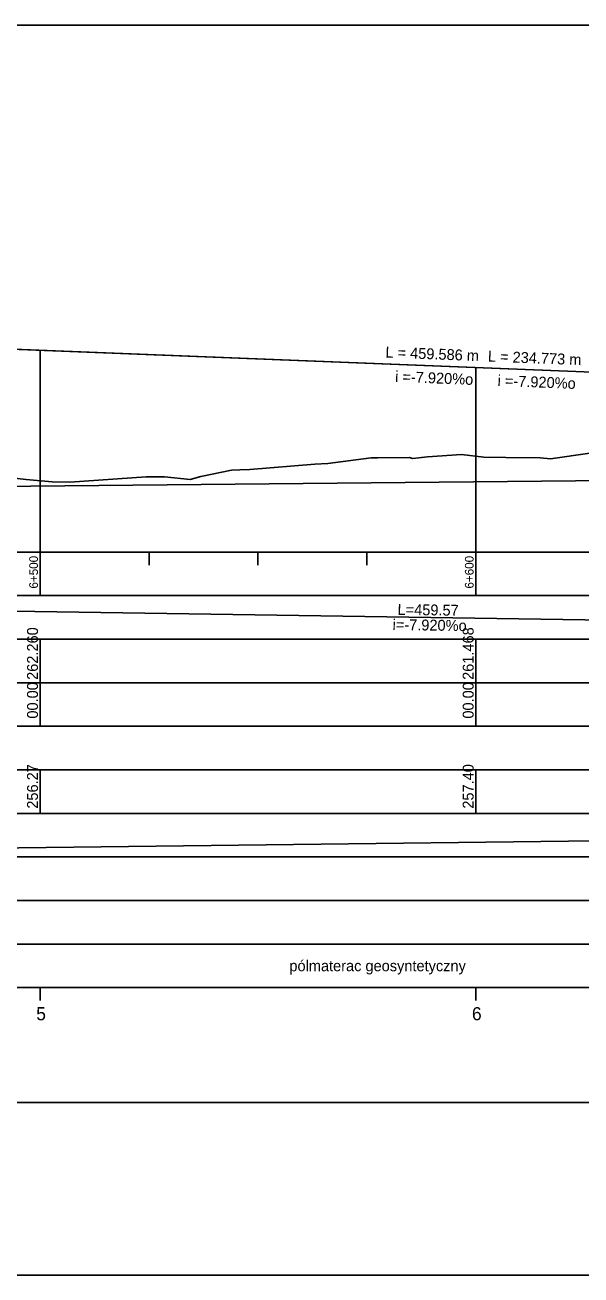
# Model space of a CAD drawing. Extents: x 6445630 to 6518227, y 5499240 to 5511716.
# Drawn here: x 6453627.7 to 6453755.4, y 5506120.7 to 5506407.7 of the extents above; entities that cross this region are included whole.
import ezdxf

# ---------------------------------------------------------------- set-up
doc = ezdxf.new("R2010")
doc.units = 0
for name, color, linetype in [('TOR_PROF-opisy pomocnicze', 7, 'Continuous'), ('TOR_PROF-rowy otwarte', 7, 'Continuous'), ('TOR_PROF-tabelka-geometria T1', 7, 'Continuous'), ('TOR_PROF-tabelka-kilometracja', 7, 'Continuous'), ('TOR_PROF-tabelka-odleglosci T1', 7, 'Continuous'), ('TOR_PROF-tabelka-pochylenia proj T1', 7, 'Continuous'), ('TOR_PROF-tabelka-rodzaj rowu T1', 7, 'Continuous'), ('TOR_PROF-tabelka-rowyT1', 7, 'Continuous'), ('TOR_PROF-tabelka-rzedne istn T1', 7, 'Continuous'), ('TOR_PROF-tabelka-rzedne proj T1', 7, 'Continuous'), ('TOR_PROF-tabelka-teren istniejacy T1', 7, 'Continuous'), ('TOR_PROF-tabelka-warstwa ochronna T1', 7, 'Continuous'), ('TOR_PROF-tor projektowany', 7, 'Continuous'), ('TOR_PROF-uklad odniesienia', 7, 'Continuous'), ('TOR_PROF-warstwa ochronna', 7, 'Continuous'), ('TOR_RAMKI-dodatkowe3', 7, 'Continuous'), ('TOR_RAMKI-MASKA WYCIECIA', 7, 'Continuous')]:
    doc.layers.add(name, color=color, linetype=linetype)

msp = doc.modelspace()

# ---------------------------------------------------------------- linework, layer by layer
at = {"layer": 'TOR_PROF-rowy otwarte'}
msp.add_line((6453575.71, 5506301.27), (6454156.21, 5506307.22), dxfattribs=at)
at = {"layer": 'TOR_PROF-tabelka-geometria T1'}
for points in [[(6452341.21, 5506160.32), (6452367.61, 5506160.32), (6452367.61, 5506160.32), (6452407.61, 5506162.99), (6452407.61, 5506162.99), (6452590.75, 5506162.99), (6452590.75, 5506162.99), (6452630.75, 5506160.32), (6452630.75, 5506160.32), (6454509.94, 5506160.32), (6454509.94, 5506157.65), (6454551.51, 5506157.65), (6454551.51, 5506160.32), (6454558.69, 5506160.32), (6454558.69, 5506164.43), (6454600.28, 5506164.43)], [(6452331.21, 5506160.32), (6454631.21, 5506160.32)]]:
    msp.add_lwpolyline(points, dxfattribs=at)
at = {"layer": 'TOR_PROF-tabelka-kilometracja'}
for points in [[(6453631.21, 5506183.72), (6453631.21, 5506186.72)], [(6453731.21, 5506183.72), (6453731.21, 5506186.72)]]:
    msp.add_lwpolyline(points, dxfattribs=at)
at = {"layer": 'TOR_PROF-tabelka-odleglosci T1'}
msp.add_lwpolyline([(6452331.21, 5506246.72), (6454631.21, 5506246.72), (6454631.21, 5506256.72), (6452331.21, 5506256.72)], close=True, dxfattribs=at)
for points in [[(6453631.21, 5506246.72), (6453631.21, 5506256.72)], [(6453731.21, 5506246.72), (6453731.21, 5506256.72)]]:
    msp.add_lwpolyline(points, dxfattribs=at)
at = {"layer": 'TOR_PROF-tabelka-pochylenia proj T1'}
msp.add_lwpolyline([(6452331.21, 5506266.72), (6454631.21, 5506266.72), (6454631.21, 5506276.72), (6452331.21, 5506276.72)], close=True, dxfattribs=at)
msp.add_lwpolyline([(6453488.53, 5506275.22), (6453948.1, 5506268.22)], dxfattribs=at)
at = {"layer": 'TOR_PROF-tabelka-rodzaj rowu T1'}
msp.add_lwpolyline([(6452331.21, 5506206.72), (6454631.21, 5506206.72), (6454631.21, 5506216.72), (6452331.21, 5506216.72)], close=True, dxfattribs=at)
at = {"layer": 'TOR_PROF-tabelka-rowyT1'}
msp.add_lwpolyline([(6452331.21, 5506216.72), (6454631.21, 5506216.72), (6454631.21, 5506226.72), (6452331.21, 5506226.72)], close=True, dxfattribs=at)
msp.add_lwpolyline([(6453575.71, 5506218.22), (6454156.21, 5506225.22)], dxfattribs=at)
at = {"layer": 'TOR_PROF-tabelka-rzedne istn T1'}
msp.add_lwpolyline([(6452331.21, 5506236.72), (6454631.21, 5506236.72), (6454631.21, 5506246.72), (6452331.21, 5506246.72)], close=True, dxfattribs=at)
for points in [[(6453631.21, 5506226.72), (6453631.21, 5506236.72)], [(6453731.21, 5506226.72), (6453731.21, 5506236.72)]]:
    msp.add_lwpolyline(points, dxfattribs=at)
at = {"layer": 'TOR_PROF-tabelka-rzedne proj T1'}
msp.add_lwpolyline([(6452331.21, 5506256.72), (6454631.21, 5506256.72), (6454631.21, 5506266.72), (6452331.21, 5506266.72)], close=True, dxfattribs=at)
for points in [[(6453631.21, 5506256.72), (6453631.21, 5506266.72)], [(6453731.21, 5506256.72), (6453731.21, 5506266.72)]]:
    msp.add_lwpolyline(points, dxfattribs=at)
at = {"layer": 'TOR_PROF-tabelka-teren istniejacy T1'}
msp.add_lwpolyline([(6452331.21, 5506226.72), (6454631.21, 5506226.72), (6454631.21, 5506236.72), (6452331.21, 5506236.72)], close=True, dxfattribs=at)
at = {"layer": 'TOR_PROF-tabelka-warstwa ochronna T1'}
msp.add_lwpolyline([(6452331.21, 5506196.72), (6454631.21, 5506196.72), (6454631.21, 5506206.72), (6452331.21, 5506206.72)], close=True, dxfattribs=at)
at = {"layer": 'TOR_PROF-tor projektowany'}
for p, q in [((6453488.53, 5506338.67), (6453948.1, 5506320.47)), ((6453624.45, 5506333.29), (6453859.22, 5506323.99))]:
    msp.add_line(p, q, dxfattribs=at)
for points in [[(6453631.21, 5506333.02), (6453631.21, 5506291.72), (6453631.21, 5506286.72), (6453631.21, 5506286.72)], [(6453631.21, 5506333.02), (6453631.21, 5506291.72), (6453631.21, 5506286.72), (6453631.21, 5506286.72)], [(6453731.21, 5506329.06), (6453731.21, 5506291.72), (6453731.21, 5506286.72), (6453731.21, 5506286.72)], [(6453731.21, 5506329.06), (6453731.21, 5506291.72), (6453731.21, 5506286.72), (6453731.21, 5506286.72)]]:
    msp.add_lwpolyline(points, dxfattribs=at)
at = {"layer": 'TOR_PROF-uklad odniesienia'}
for p, q in [((6452331.21, 5506286.72), (6454631.21, 5506286.72)), ((6453631.21, 5506276.72), (6453631.21, 5506286.72)), ((6453656.21, 5506283.72), (6453656.21, 5506286.72)), ((6453681.21, 5506283.72), (6453681.21, 5506286.72)), ((6453706.21, 5506283.72), (6453706.21, 5506286.72)), ((6453731.21, 5506276.72), (6453731.21, 5506286.72))]:
    msp.add_line(p, q, dxfattribs=at)
at = {"layer": 'TOR_PROF-warstwa ochronna'}
msp.add_lwpolyline([(6452331.21, 5506186.72), (6454631.21, 5506186.72), (6454631.21, 5506196.72), (6452331.21, 5506196.72)], close=True, dxfattribs=at)
at = {"layer": 'TOR_RAMKI-dodatkowe3'}
for p, q in [((6453697.27, 5506307.07), (6453707.17, 5506308.35)), ((6453707.17, 5506308.35), (6453707.49, 5506308.34)), ((6453707.49, 5506308.34), (6453708.68, 5506308.38)), ((6453708.68, 5506308.38), (6453715.95, 5506308.46)), ((6453715.95, 5506308.46), (6453716.73, 5506308.23)), ((6453716.73, 5506308.23), (6453720.1, 5506308.54)), ((6453720.1, 5506308.54), (6453727.92, 5506309.08)), ((6453727.92, 5506309.08), (6453733.03, 5506308.5)), ((6453733.03, 5506308.5), (6453738.14, 5506308.4)), ((6453738.14, 5506308.4), (6453745.96, 5506308.36)), ((6453745.96, 5506308.36), (6453748.35, 5506308.12)), ((6453748.35, 5506308.12), (6453757.38, 5506309.44)), ((6453668.06, 5506304.05), (6453675.16, 5506305.51)), ((6453675.16, 5506305.51), (6453677.08, 5506305.59)), ((6453677.08, 5506305.59), (6453679.37, 5506305.69)), ((6453679.37, 5506305.69), (6453694.25, 5506306.87)), ((6453694.25, 5506306.87), (6453697.27, 5506307.07)), ((6453618.18, 5506304.44), (6453627.99, 5506303.39)), ((6453627.99, 5506303.39), (6453633.99, 5506302.82)), ((6453633.99, 5506302.82), (6453638.04, 5506302.76)), ((6453638.04, 5506302.76), (6453655.55, 5506303.98)), ((6453655.55, 5506303.98), (6453656.42, 5506303.95)), ((6453656.42, 5506303.95), (6453656.99, 5506304.01)), ((6453656.99, 5506304.01), (6453659.76, 5506303.96)), ((6453659.76, 5506303.96), (6453665.64, 5506303.4)), ((6453665.64, 5506303.4), (6453668.06, 5506304.05))]:
    msp.add_line(p, q, dxfattribs=at)
at = {"layer": 'TOR_RAMKI-MASKA WYCIECIA'}
msp.add_lwpolyline([(6452265.31, 5506120.72), (6453965.31, 5506120.72), (6453965.31, 5506407.72), (6452265.31, 5506407.72)], close=True, dxfattribs=at)

# ---------------------------------------------------------------- texts
at = {"layer": 'TOR_PROF-opisy pomocnicze'}
for s, p in [('L = 459.586 m', (6453710.43, 5506331.39)), ('L = 234.773 m', (6453733.95, 5506330.46)), ('  i =-7.920%o', (6453710.8, 5506325.87)), ('  i =-7.920%o', (6453734.32, 5506324.94))]:
    msp.add_text(s, height=2.5, rotation=357.7322, dxfattribs=at).set_placement(p)
at = {"layer": 'TOR_PROF-tabelka-kilometracja'}
for s, p in [('5', (6453630.31, 5506179.22)), ('6', (6453730.32, 5506179.22))]:
    msp.add_text(s, height=3, dxfattribs=at).set_placement(p)
at = {"layer": 'TOR_PROF-tabelka-odleglosci T1'}
for p in [(6453630.71, 5506248.47), (6453730.71, 5506248.47)]:
    msp.add_text('00.00', height=2.5, rotation=90, dxfattribs=at).set_placement(p)
at = {"layer": 'TOR_PROF-tabelka-pochylenia proj T1'}
for s, p in [('L=459.57', (6453713.24, 5506272.3)), ('i=-7.920%o', (6453712.09, 5506268.82))]:
    msp.add_text(s, height=2.5, rotation=359.1274, dxfattribs=at).set_placement(p)
at = {"layer": 'TOR_PROF-tabelka-rzedne istn T1'}
for s, p in [('256.27', (6453630.71, 5506227.79)), ('257.40', (6453730.71, 5506227.79))]:
    msp.add_text(s, height=2.5, rotation=90, dxfattribs=at).set_placement(p)
at = {"layer": 'TOR_PROF-tabelka-rzedne proj T1'}
for s, p in [('262.260', (6453630.71, 5506257.36)), ('261.468', (6453730.71, 5506257.36))]:
    msp.add_text(s, height=2.5, rotation=90, dxfattribs=at).set_placement(p)
at = {"layer": 'TOR_PROF-uklad odniesienia'}
for s, p in [('6+500', (6453630.71, 5506278.33)), ('6+600', (6453730.71, 5506278.33))]:
    msp.add_text(s, height=2, rotation=90, dxfattribs=at).set_placement(p)
at = {"layer": 'TOR_PROF-warstwa ochronna'}
msp.add_text('pólmaterac geosyntetyczny', height=2.5, dxfattribs=at).set_placement((6453688.42, 5506190.47))

doc.saveas('drawing.dxf')
